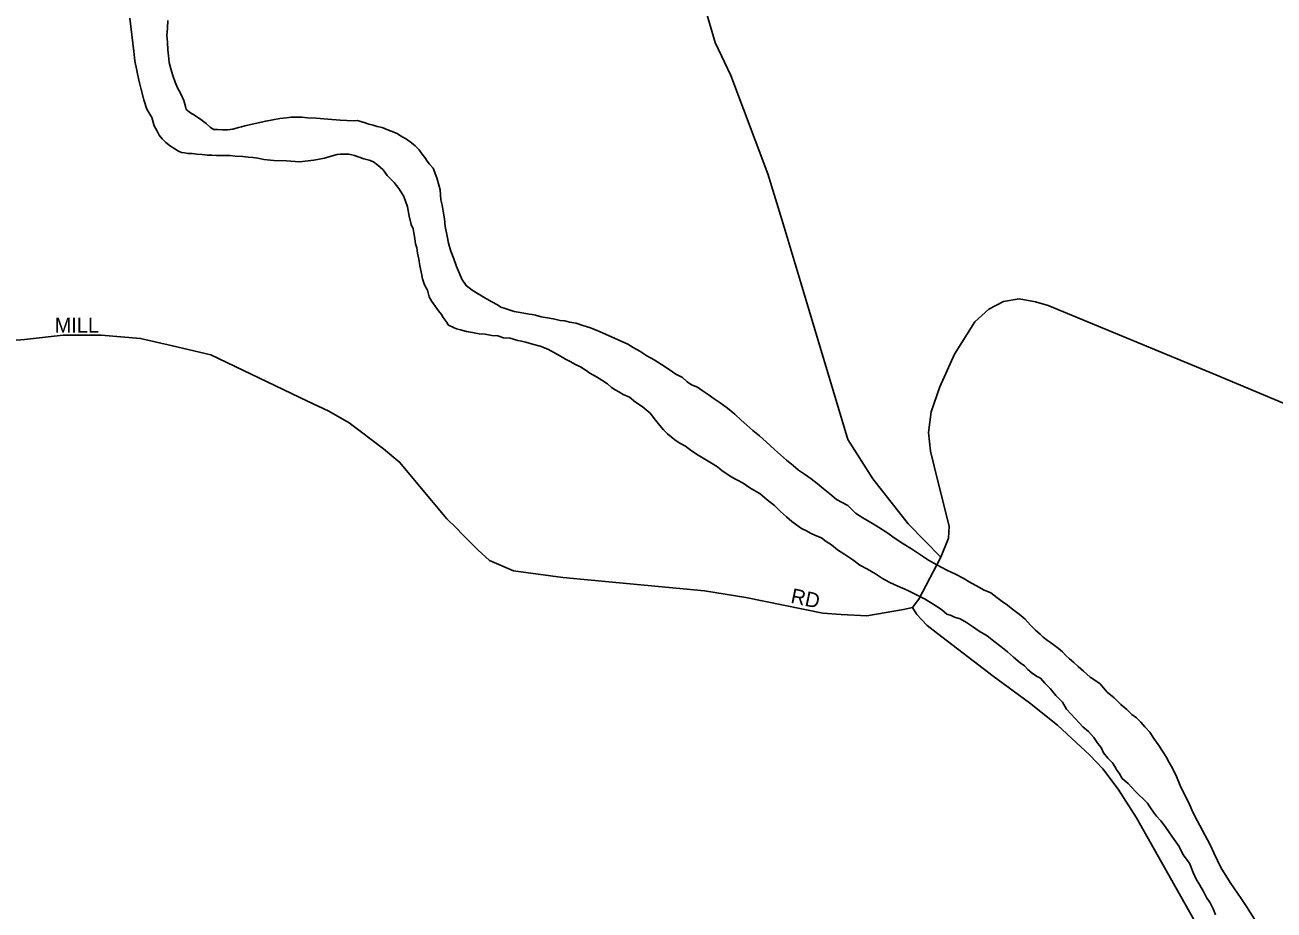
# Model space of a CAD drawing. Extents: x -561 to 1170, y 0 to 846.
# Drawn here: x 448.49 to 459.82, y 306.23 to 314.26 of the extents above; entities that cross this region are included whole.
import ezdxf

# ---------------------------------------------------------------- set-up
doc = ezdxf.new("R2010")
doc.units = 0
for name, color, linetype in [('GM_X_City_Street', 7, 'Continuous'), ('GM_X_City_Street_Text', 7, 'Continuous'), ('GM_X_Major_River', 7, 'Continuous'), ('GM_X_State_Route', 7, 'Continuous')]:
    doc.layers.add(name, color=color, linetype=linetype)

msp = doc.modelspace()

# ---------------------------------------------------------------- linework, layer by layer
at = {"layer": 'GM_X_City_Street'}
for points in [[(456.801, 309.432), (456.872, 309.604), (456.878, 309.713), (456.773, 310.12), (456.708, 310.392), (456.69, 310.561), (456.715, 310.748), (456.794, 310.977), (456.927, 311.272), (457.11, 311.566), (457.236, 311.681), (457.369, 311.749), (457.512, 311.774), (457.659, 311.745), (457.774, 311.713), (459.296, 311.085), (460.63, 310.525)], [(444.15, 311.422), (444.438, 311.404), (445.468, 311.322), (445.636, 311.289), (446.439, 311.294), (447.291, 311.315), (448.225, 311.384), (448.489, 311.406), (448.84, 311.443), (449.185, 311.443), (449.541, 311.415), (449.831, 311.346), (450.18, 311.267), (451.056, 310.846), (451.25, 310.754), (451.434, 310.648), (451.747, 310.413), (451.895, 310.291), (452.058, 310.093), (452.322, 309.779), (452.401, 309.699), (452.47, 309.63)], [(452.47, 309.63), (452.601, 309.498), (452.709, 309.401), (452.925, 309.308), (453.373, 309.248), (454.659, 309.127), (455.032, 309.066), (455.731, 308.924), (455.898, 308.911), (456.13, 308.9), (456.464, 308.957), (456.546, 308.976), (456.601, 309.05)], [(456.601, 309.05), (456.603, 309.052), (456.801, 309.432)], [(459.178, 306), (458.577, 307.069), (458.409, 307.327), (458.27, 307.512), (458.154, 307.636), (457.986, 307.791), (457.859, 307.907), (457.606, 308.111), (457.276, 308.353), (456.77, 308.739), (456.677, 308.813), (456.63, 308.863), (456.583, 308.913), (456.546, 308.976)]]:
    msp.add_lwpolyline(points, dxfattribs=at)
at = {"layer": 'GM_X_Major_River'}
for points in [[(451.395, 313.084), (451.352, 313.084), (451.325, 313.083), (451.271, 313.067), (451.212, 313.05), (451.114, 313.032), (450.985, 313.015), (450.866, 313.024), (450.752, 313.028), (450.66, 313.038), (450.606, 313.049), (450.562, 313.054), (450.519, 313.058), (450.47, 313.063), (450.4, 313.068), (450.357, 313.073), (450.313, 313.072), (450.276, 313.072), (450.232, 313.072), (450.189, 313.077), (450.151, 313.076), (450.102, 313.081), (450.054, 313.086), (450.01, 313.091), (449.972, 313.09), (449.94, 313.096), (449.913, 313.101), (449.886, 313.111), (449.853, 313.133), (449.815, 313.159), (449.771, 313.191), (449.738, 313.223), (449.711, 313.256), (449.689, 313.299), (449.667, 313.342), (449.644, 313.417), (449.6, 313.493), (449.572, 313.579), (449.549, 313.671), (449.527, 313.757), (449.51, 313.844), (449.492, 313.93), (449.481, 314.017), (449.445, 314.319)], [(451.395, 313.084), (451.352, 313.084), (451.325, 313.083), (451.271, 313.067), (451.212, 313.05), (451.114, 313.032), (450.985, 313.015), (450.866, 313.024), (450.752, 313.028), (450.66, 313.038), (450.606, 313.049), (450.562, 313.054), (450.519, 313.058), (450.47, 313.063), (450.4, 313.068), (450.357, 313.073), (450.313, 313.072), (450.276, 313.072), (450.232, 313.072), (450.189, 313.077), (450.151, 313.076), (450.102, 313.081), (450.054, 313.086), (450.01, 313.091), (449.972, 313.09), (449.94, 313.096), (449.913, 313.101), (449.886, 313.111), (449.853, 313.133), (449.815, 313.159), (449.771, 313.191), (449.738, 313.223), (449.711, 313.256), (449.689, 313.299), (449.667, 313.342), (449.644, 313.417), (449.6, 313.493), (449.572, 313.579), (449.549, 313.671), (449.527, 313.757), (449.51, 313.844), (449.492, 313.93), (449.481, 314.017), (449.445, 314.319)], [(453.094, 311.63), (453.067, 311.635), (453.018, 311.645), (452.985, 311.65), (452.931, 311.66), (452.877, 311.676), (452.85, 311.687), (452.812, 311.697), (452.779, 311.718), (452.73, 311.745), (452.665, 311.782), (452.605, 311.819), (452.55, 311.851), (452.523, 311.873), (452.496, 311.894), (452.457, 311.953), (452.435, 312.002), (452.407, 312.066), (452.385, 312.136), (452.357, 312.206), (452.335, 312.277), (452.323, 312.342), (452.306, 312.428), (452.3, 312.498), (452.288, 312.569), (452.277, 312.623), (452.265, 312.671), (452.259, 312.763), (452.231, 312.871), (452.197, 312.957), (452.164, 312.995), (452.142, 313.022), (452.12, 313.054), (452.098, 313.086), (452.071, 313.124), (452.033, 313.161), (452, 313.188), (451.956, 313.22), (451.902, 313.252), (451.869, 313.273), (451.815, 313.295), (451.777, 313.31), (451.733, 313.326), (451.69, 313.336), (451.652, 313.347), (451.614, 313.357), (451.581, 313.368), (451.549, 313.378), (451.511, 313.389), (451.473, 313.388), (451.354, 313.392), (451.24, 313.402), (451.137, 313.412), (451.056, 313.416), (451.007, 313.421), (450.975, 313.421), (450.942, 313.42), (450.91, 313.42), (450.867, 313.414), (450.807, 313.408), (450.743, 313.397), (450.678, 313.385), (450.5, 313.345), (450.457, 313.334), (450.43, 313.328), (450.381, 313.311), (450.332, 313.306), (450.289, 313.305), (450.24, 313.31), (450.203, 313.31), (450.175, 313.331), (450.137, 313.363), (450.088, 313.4), (450.033, 313.438), (449.995, 313.459), (449.957, 313.491), (449.951, 313.518), (449.935, 313.572), (449.907, 313.631), (449.879, 313.685), (449.857, 313.739), (449.835, 313.798), (449.818, 313.858), (449.801, 313.917), (449.795, 313.977), (449.789, 314.031), (449.788, 314.101), (449.782, 314.161), (449.787, 314.226), (449.791, 314.296)], [(449.791, 314.296), (449.787, 314.226), (449.782, 314.161), (449.788, 314.101), (449.789, 314.031), (449.795, 313.977), (449.801, 313.917), (449.818, 313.858), (449.835, 313.798), (449.857, 313.739), (449.879, 313.685), (449.907, 313.631), (449.935, 313.572), (449.951, 313.518), (449.957, 313.491), (449.995, 313.459), (450.033, 313.438), (450.088, 313.4), (450.137, 313.363), (450.175, 313.331), (450.203, 313.31), (450.24, 313.31), (450.289, 313.305), (450.332, 313.306), (450.381, 313.311), (450.43, 313.328), (450.457, 313.334), (450.5, 313.345), (450.678, 313.385), (450.743, 313.397), (450.807, 313.408), (450.867, 313.414), (450.91, 313.42), (450.942, 313.42), (450.975, 313.421), (451.007, 313.421), (451.056, 313.416), (451.137, 313.412), (451.24, 313.402), (451.354, 313.392), (451.473, 313.388), (451.511, 313.389), (451.549, 313.378), (451.581, 313.368), (451.614, 313.357), (451.652, 313.347), (451.69, 313.336), (451.733, 313.326), (451.777, 313.31), (451.815, 313.295), (451.869, 313.273), (451.902, 313.252), (451.956, 313.22), (452, 313.188), (452.033, 313.161), (452.071, 313.124), (452.098, 313.086), (452.12, 313.054), (452.142, 313.022), (452.164, 312.995), (452.197, 312.957), (452.231, 312.871), (452.259, 312.763), (452.265, 312.671), (452.277, 312.623), (452.288, 312.569), (452.3, 312.498), (452.306, 312.428), (452.323, 312.342), (452.335, 312.277), (452.357, 312.206), (452.385, 312.136), (452.407, 312.066), (452.435, 312.002), (452.457, 311.953), (452.496, 311.894), (452.523, 311.873), (452.55, 311.851), (452.605, 311.819), (452.665, 311.782), (452.73, 311.745), (452.779, 311.718), (452.812, 311.697), (452.85, 311.687), (452.877, 311.676), (452.931, 311.66), (452.985, 311.65), (453.018, 311.645), (453.067, 311.635), (453.094, 311.63)], [(455.664, 309.627), (455.62, 309.648), (455.582, 309.669), (455.539, 309.69), (455.495, 309.722), (455.451, 309.754), (455.402, 309.797), (455.348, 309.845), (455.293, 309.899), (455.227, 309.952), (455.162, 310.006), (455.069, 310.059), (455.009, 310.102), (454.95, 310.133), (454.901, 310.16), (454.862, 310.187), (454.819, 310.213), (454.775, 310.251), (454.721, 310.283), (454.661, 310.32), (454.601, 310.357), (454.541, 310.394), (454.486, 310.437), (454.427, 310.469), (454.388, 310.496), (454.356, 310.522), (454.323, 310.549), (454.285, 310.587), (454.252, 310.624), (454.213, 310.672), (454.164, 310.737), (454.093, 310.796), (454.033, 310.838), (453.978, 310.881), (453.919, 310.907), (453.88, 310.929), (453.848, 310.95), (453.815, 310.971), (453.777, 311.003), (453.728, 311.035), (453.679, 311.067), (453.619, 311.099), (453.575, 311.131), (453.532, 311.158), (453.488, 311.179), (453.439, 311.206), (453.396, 311.227), (453.352, 311.253), (453.298, 311.285), (453.238, 311.317), (453.167, 311.343), (453.097, 311.364), (453.037, 311.38), (452.999, 311.39), (452.966, 311.395), (452.934, 311.406), (452.896, 311.416), (452.836, 311.421), (452.782, 311.437), (452.728, 311.442), (452.668, 311.452), (452.614, 311.457), (452.555, 311.467), (452.5, 311.477), (452.446, 311.493), (452.408, 311.503), (452.381, 311.514), (452.337, 311.535), (452.315, 311.567), (452.288, 311.605), (452.271, 311.632), (452.244, 311.664), (452.184, 311.75), (452.161, 311.793), (452.145, 311.852), (452.117, 311.901), (452.1, 311.955), (452.089, 312.019), (452.077, 312.074), (452.066, 312.133), (452.054, 312.187), (452.048, 312.236), (452.037, 312.273), (452.031, 312.322), (452.02, 312.371), (452.014, 312.409), (451.997, 312.446), (451.98, 312.522), (451.963, 312.608), (451.93, 312.7), (451.885, 312.775), (451.842, 312.829), (451.781, 312.893), (451.743, 312.942), (451.694, 312.985), (451.656, 313.017), (451.617, 313.032), (451.569, 313.043), (451.482, 313.074), (451.433, 313.085), (451.395, 313.084)], [(455.664, 309.627), (455.62, 309.648), (455.582, 309.669), (455.539, 309.69), (455.495, 309.722), (455.451, 309.754), (455.402, 309.797), (455.348, 309.845), (455.293, 309.899), (455.227, 309.952), (455.162, 310.006), (455.069, 310.059), (455.009, 310.102), (454.95, 310.133), (454.901, 310.16), (454.862, 310.187), (454.819, 310.213), (454.775, 310.251), (454.721, 310.283), (454.661, 310.32), (454.601, 310.357), (454.541, 310.394), (454.486, 310.437), (454.427, 310.469), (454.388, 310.496), (454.356, 310.522), (454.323, 310.549), (454.285, 310.587), (454.252, 310.624), (454.213, 310.672), (454.164, 310.737), (454.093, 310.796), (454.033, 310.838), (453.978, 310.881), (453.919, 310.907), (453.88, 310.929), (453.848, 310.95), (453.815, 310.971), (453.777, 311.003), (453.728, 311.035), (453.679, 311.067), (453.619, 311.099), (453.575, 311.131), (453.532, 311.158), (453.488, 311.179), (453.439, 311.206), (453.396, 311.227), (453.352, 311.253), (453.298, 311.285), (453.238, 311.317), (453.167, 311.343), (453.097, 311.364), (453.037, 311.38), (452.999, 311.39), (452.966, 311.395), (452.934, 311.406), (452.896, 311.416), (452.836, 311.421), (452.782, 311.437), (452.728, 311.442), (452.668, 311.452), (452.614, 311.457), (452.555, 311.467), (452.5, 311.477), (452.446, 311.493), (452.408, 311.503), (452.381, 311.514), (452.337, 311.535), (452.315, 311.567), (452.288, 311.605), (452.271, 311.632), (452.244, 311.664), (452.184, 311.75), (452.161, 311.793), (452.145, 311.852), (452.117, 311.901), (452.1, 311.955), (452.089, 312.019), (452.077, 312.074), (452.066, 312.133), (452.054, 312.187), (452.048, 312.236), (452.037, 312.273), (452.031, 312.322), (452.02, 312.371), (452.014, 312.409), (451.997, 312.446), (451.98, 312.522), (451.963, 312.608), (451.93, 312.7), (451.885, 312.775), (451.842, 312.829), (451.781, 312.893), (451.743, 312.942), (451.694, 312.985), (451.656, 313.017), (451.617, 313.032), (451.569, 313.043), (451.482, 313.074), (451.433, 313.085), (451.395, 313.084)], [(458.845, 307.62), (458.818, 307.663), (458.774, 307.733), (458.735, 307.786), (458.697, 307.845), (458.653, 307.894), (458.615, 307.937), (458.576, 307.974), (458.533, 308.006), (458.489, 308.049), (458.434, 308.097), (458.374, 308.156), (458.309, 308.209), (458.243, 308.285), (458.156, 308.343), (458.096, 308.397), (458.046, 308.439), (458.008, 308.477), (457.97, 308.509), (457.937, 308.541), (457.904, 308.573), (457.866, 308.605), (457.833, 308.632), (457.795, 308.659), (457.768, 308.675), (457.73, 308.707), (457.702, 308.734), (457.659, 308.771), (457.615, 308.814), (457.566, 308.868), (457.511, 308.916), (457.456, 308.958), (457.407, 308.996), (457.358, 309.028), (457.309, 309.065), (457.255, 309.108), (457.189, 309.134), (457.151, 309.155), (457.059, 309.209), (457.004, 309.241), (456.934, 309.278), (456.857, 309.315), (456.765, 309.362), (456.689, 309.405), (456.618, 309.453), (456.536, 309.506), (456.465, 309.549), (456.389, 309.602), (456.313, 309.655), (456.236, 309.703), (456.166, 309.746), (456.095, 309.788), (456.029, 309.831), (455.958, 309.901), (455.855, 309.954), (455.795, 310.007), (455.735, 310.055), (455.68, 310.098), (455.626, 310.141), (455.566, 310.183), (455.511, 310.221), (455.462, 310.264), (455.402, 310.312), (455.347, 310.36), (455.293, 310.408), (455.216, 310.477), (455.156, 310.531), (455.096, 310.579), (455.041, 310.627), (454.992, 310.675), (454.932, 310.729), (454.867, 310.782), (454.801, 310.83), (454.747, 310.868), (454.692, 310.905), (454.638, 310.942), (454.594, 310.974), (454.54, 310.995), (454.502, 311.022), (454.458, 311.06), (454.398, 311.091), (454.338, 311.134), (454.267, 311.177), (454.202, 311.219), (454.136, 311.256), (454.071, 311.299), (454.011, 311.331), (453.962, 311.363), (453.761, 311.453), (453.69, 311.484), (453.625, 311.511), (453.555, 311.532), (453.495, 311.553), (453.435, 311.563), (453.392, 311.573), (453.349, 311.578), (453.3, 311.589), (453.251, 311.599), (453.175, 311.609), (453.126, 311.625), (453.094, 311.63)], [(453.094, 311.63), (453.126, 311.625), (453.175, 311.609), (453.251, 311.599), (453.3, 311.589), (453.349, 311.578), (453.392, 311.573), (453.435, 311.563), (453.495, 311.553), (453.555, 311.532), (453.625, 311.511), (453.69, 311.484), (453.761, 311.453), (453.962, 311.363), (454.011, 311.331), (454.071, 311.299), (454.136, 311.256), (454.202, 311.219), (454.267, 311.177), (454.338, 311.134), (454.398, 311.091), (454.458, 311.06), (454.502, 311.022), (454.54, 310.995), (454.594, 310.974), (454.638, 310.942), (454.692, 310.905), (454.747, 310.868), (454.801, 310.83), (454.867, 310.782), (454.932, 310.729), (454.992, 310.675), (455.041, 310.627), (455.096, 310.579), (455.156, 310.531), (455.216, 310.477), (455.293, 310.408), (455.347, 310.36), (455.402, 310.312), (455.462, 310.264), (455.511, 310.221), (455.566, 310.183), (455.626, 310.141), (455.68, 310.098), (455.735, 310.055), (455.795, 310.007), (455.855, 309.954), (455.958, 309.901), (456.029, 309.831), (456.095, 309.788), (456.166, 309.746), (456.236, 309.703), (456.313, 309.655), (456.389, 309.602), (456.465, 309.549), (456.536, 309.506), (456.618, 309.453), (456.689, 309.405), (456.765, 309.362), (456.857, 309.315), (456.934, 309.278), (457.004, 309.241), (457.059, 309.209), (457.151, 309.155), (457.189, 309.134), (457.255, 309.108), (457.309, 309.065), (457.358, 309.028), (457.407, 308.996), (457.456, 308.958), (457.511, 308.916), (457.566, 308.868), (457.615, 308.814), (457.659, 308.771), (457.702, 308.734), (457.73, 308.707), (457.768, 308.675), (457.795, 308.659), (457.833, 308.632), (457.866, 308.605), (457.904, 308.573), (457.937, 308.541), (457.97, 308.509), (458.008, 308.477), (458.046, 308.439), (458.096, 308.397), (458.156, 308.343), (458.243, 308.285), (458.309, 308.209), (458.374, 308.156), (458.434, 308.097), (458.489, 308.049), (458.533, 308.006), (458.576, 307.974), (458.615, 307.937), (458.653, 307.894), (458.697, 307.845), (458.735, 307.786), (458.774, 307.733), (458.818, 307.663), (458.845, 307.62)], [(459.294, 306.189), (459.272, 306.243), (459.244, 306.297), (459.211, 306.346), (459.184, 306.399), (459.15, 306.459), (459.117, 306.512), (459.09, 306.572), (459.056, 306.658), (459.001, 306.733), (458.963, 306.809), (458.919, 306.873), (458.875, 306.932), (458.836, 306.991), (458.798, 307.04), (458.759, 307.083), (458.732, 307.12), (458.704, 307.158), (458.677, 307.201), (458.639, 307.238), (458.595, 307.281), (458.568, 307.308), (458.502, 307.378), (458.447, 307.426), (458.42, 307.474), (458.398, 307.501), (458.381, 307.533), (458.359, 307.566), (458.315, 307.608), (458.277, 307.657), (458.255, 307.705), (458.227, 307.743), (458.189, 307.797), (458.14, 307.85), (458.09, 307.893), (458.058, 307.925), (458.019, 307.968), (457.981, 308.011), (457.943, 308.054), (457.904, 308.118), (457.844, 308.177), (457.794, 308.242), (457.745, 308.29), (457.707, 308.333), (457.669, 308.354), (457.631, 308.381), (457.592, 308.413), (457.56, 308.445), (457.521, 308.472), (457.461, 308.525), (457.407, 308.573), (457.347, 308.621), (457.281, 308.669), (457.221, 308.718), (457.15, 308.76), (457.09, 308.803), (457.036, 308.84), (456.976, 308.872), (456.927, 308.888), (456.894, 308.904), (456.856, 308.914), (456.807, 308.957), (456.764, 308.983), (456.709, 309.021), (456.655, 309.053), (456.508, 309.127), (456.47, 309.143), (456.432, 309.159), (456.377, 309.185), (456.334, 309.206), (456.274, 309.238), (456.209, 309.281), (456.138, 309.323), (456.067, 309.36), (456.002, 309.408), (455.931, 309.456), (455.865, 309.499), (455.811, 309.542), (455.762, 309.574), (455.718, 309.606), (455.664, 309.627)], [(459.294, 306.189), (459.272, 306.243), (459.244, 306.297), (459.211, 306.346), (459.184, 306.399), (459.15, 306.459), (459.117, 306.512), (459.09, 306.572), (459.056, 306.658), (459.001, 306.733), (458.963, 306.809), (458.919, 306.873), (458.875, 306.932), (458.836, 306.991), (458.798, 307.04), (458.759, 307.083), (458.732, 307.12), (458.704, 307.158), (458.677, 307.201), (458.639, 307.238), (458.595, 307.281), (458.568, 307.308), (458.502, 307.378), (458.447, 307.426), (458.42, 307.474), (458.398, 307.501), (458.381, 307.533), (458.359, 307.566), (458.315, 307.608), (458.277, 307.657), (458.255, 307.705), (458.227, 307.743), (458.189, 307.797), (458.14, 307.85), (458.09, 307.893), (458.058, 307.925), (458.019, 307.968), (457.981, 308.011), (457.943, 308.054), (457.904, 308.118), (457.844, 308.177), (457.794, 308.242), (457.745, 308.29), (457.707, 308.333), (457.669, 308.354), (457.631, 308.381), (457.592, 308.413), (457.56, 308.445), (457.521, 308.472), (457.461, 308.525), (457.407, 308.573), (457.347, 308.621), (457.281, 308.669), (457.221, 308.718), (457.15, 308.76), (457.09, 308.803), (457.036, 308.84), (456.976, 308.872), (456.927, 308.888), (456.894, 308.904), (456.856, 308.914), (456.807, 308.957), (456.764, 308.983), (456.709, 309.021), (456.655, 309.053), (456.508, 309.127), (456.47, 309.143), (456.432, 309.159), (456.377, 309.185), (456.334, 309.206), (456.274, 309.238), (456.209, 309.281), (456.138, 309.323), (456.067, 309.36), (456.002, 309.408), (455.931, 309.456), (455.865, 309.499), (455.811, 309.542), (455.762, 309.574), (455.718, 309.606), (455.664, 309.627)], [(459.646, 306.15), (459.575, 306.263), (459.525, 306.338), (459.426, 306.483), (459.343, 306.618), (459.31, 306.682), (459.277, 306.752), (459.244, 306.822), (459.128, 307.043), (459.089, 307.119), (459.05, 307.205), (459.011, 307.28), (458.973, 307.361), (458.939, 307.442), (458.906, 307.512), (458.873, 307.571), (458.845, 307.62)], [(458.845, 307.62), (458.873, 307.571), (458.906, 307.512), (458.939, 307.442), (458.973, 307.361), (459.011, 307.28), (459.05, 307.205), (459.089, 307.119), (459.128, 307.043), (459.244, 306.822), (459.277, 306.752), (459.31, 306.682), (459.343, 306.618), (459.426, 306.483), (459.525, 306.338), (459.575, 306.263), (459.646, 306.15)]]:
    msp.add_lwpolyline(points, dxfattribs=at)
at = {"layer": 'GM_X_State_Route'}
for points in [[(455.371, 312.452), (455.233, 312.908), (454.896, 313.798), (454.756, 314.098), (454.653, 314.448), (454.547, 314.657), (454.413, 314.893), (454.28, 315.091), (454.137, 315.262), (453.988, 315.433), (453.85, 315.603), (453.702, 315.779), (453.509, 316.003), (453.251, 316.27), (453.124, 316.419), (453.024, 316.59), (452.923, 316.8), (452.907, 316.841)], [(455.534, 311.909), (455.371, 312.452)], [(456.801, 309.432), (456.505, 309.733), (456.185, 310.143), (455.958, 310.497), (455.534, 311.909)]]:
    msp.add_lwpolyline(points, dxfattribs=at)

# ---------------------------------------------------------------- texts
at = {"layer": 'GM_X_City_Street_Text'}
for s, rotation, p in [('MILL', 0, (448.764, 311.467)), ('RD', 348.1183, (455.433, 309.019))]:
    msp.add_text(s, height=0.135, rotation=rotation, dxfattribs=at).set_placement(p)

doc.saveas('drawing.dxf')
